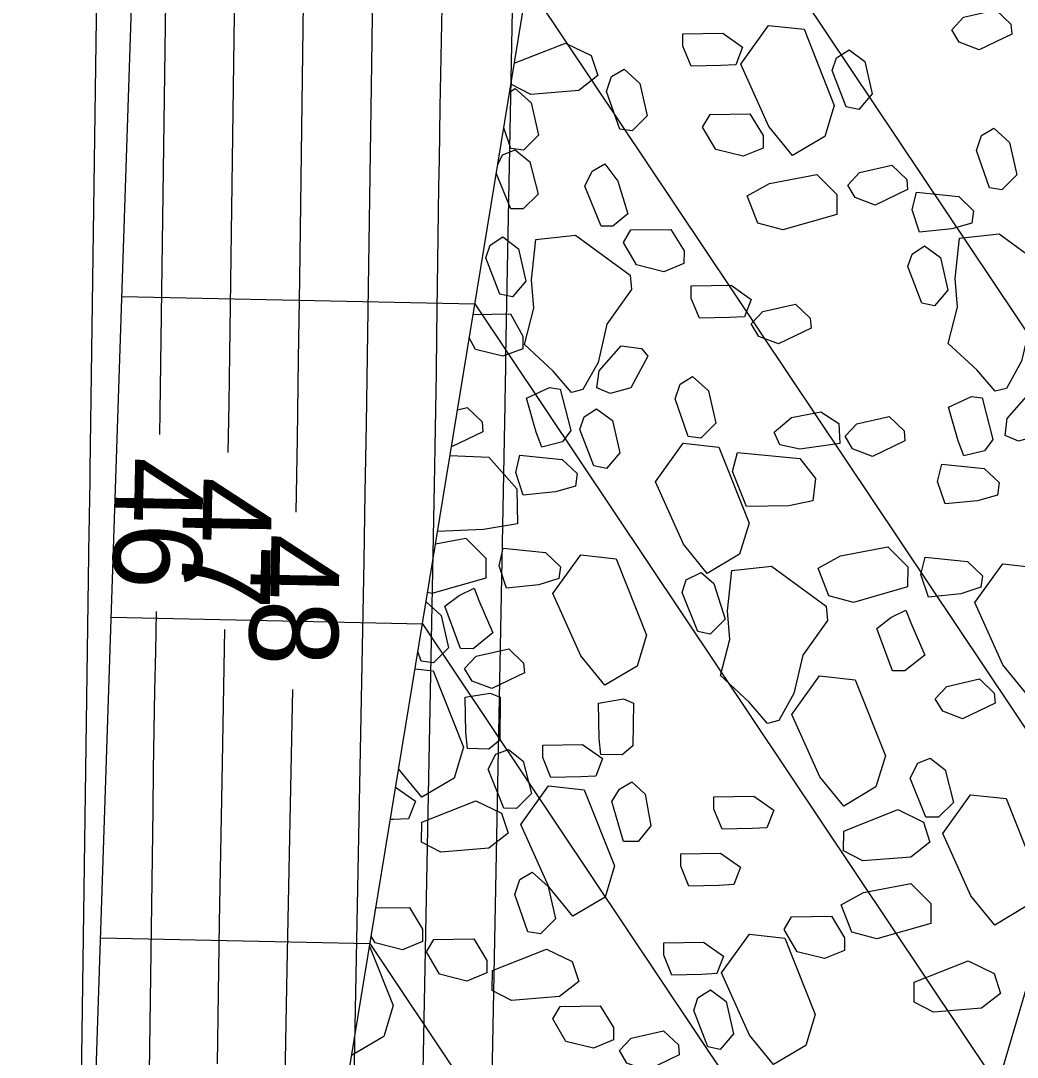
# Model space of a CAD drawing. Extents: x 2384780 to 2405861, y 547869 to 573706.
# Drawn here: x 2395723.89 to 2395746.39, y 553770.06 to 553793.46 of the extents above; entities that cross this region are included whole.
import ezdxf

# ---------------------------------------------------------------- set-up
doc = ezdxf.new("R2010")
doc.units = 0
for name, color, linetype in [('Breaklines', 7, 'Continuous'), ('Old_Level_56', 7, 'Continuous'), ('Old_Level_6', 7, 'Continuous'), ('Old_Level_60', 7, 'Continuous'), ('Old_Level_61', 7, 'Continuous'), ('Old_Level_63', 7, 'Continuous')]:
    doc.layers.add(name, color=color, linetype=linetype)

msp = doc.modelspace()

# ---------------------------------------------------------------- linework, layer by layer
at = {"layer": 'Breaklines'}
msp.add_line((2395756.774, 553806.246), (2395733.1315, 553725.8665), dxfattribs=at)
at = {"layer": 'Old_Level_56'}
for p, q in [((2395724.1335, 553726.05625), (2395738.98875, 553816.62325)), ((2395724.1335, 553726.05625), (2395726.70425, 553803.264)), ((2395726.1705, 553787.2345), (2395734.14075, 553787.06625)), ((2395725.9295, 553779.99425), (2395732.95625, 553779.846)), ((2395725.6885, 553772.754), (2395731.772, 553772.62575))]:
    msp.add_line(p, q, dxfattribs=at)
at = {"layer": 'Old_Level_6'}
for p, q in [((2395736.50925, 553801.507), (2395749.6185, 553781.9185)), ((2395735.325, 553794.28675), (2395747.7815, 553775.6735)), ((2395734.14075, 553787.06625), (2395745.9445, 553769.42825)), ((2395732.95625, 553779.846), (2395744.10775, 553763.183)), ((2395731.772, 553772.62575), (2395742.27075, 553756.938))]:
    msp.add_line(p, q, dxfattribs=at)
for points in [[(2395744.91175, 553793.25475), (2395745.1755, 553793.5355), (2395745.90725, 553793.7015), (2395746.24375, 553793.38125), (2395746.262, 553793.15625), (2395745.52875, 553792.8025), (2395745.0795, 553792.97325), (2395744.91175, 553793.25475)], [(2395741.31625, 553790.41225), (2395740.77825, 553791.0735), (2395740.1455, 553792.4795), (2395740.77275, 553793.35375), (2395741.5735, 553793.26525), (2395742.257, 553791.5445), (2395742.04525, 553790.84375), (2395741.31625, 553790.41225)], [(2395740.0355, 553792.4645), (2395739.698, 553792.447), (2395739.0225, 553792.43125), (2395738.837, 553792.881), (2395738.8385, 553793.16325), (2395739.73825, 553793.178), (2395740.1875, 553792.85775), (2395740.0355, 553792.4645)], [(2395735.03125, 553792.49625), (2395736.18775, 553792.9535), (2395736.7685, 553792.6705), (2395736.91675, 553792.22025)], [(2395742.58925, 553792.80425), (2395742.944, 553792.54025), (2395743.10975, 553791.8085), (2395742.809, 553791.4535), (2395742.52775, 553791.511), (2395742.21225, 553792.337), (2395742.307, 553792.61775), (2395742.58925, 553792.80425)], [(2395736.91675, 553792.22025), (2395736.4845, 553791.88375), (2395735.4015, 553791.795), (2395734.96525, 553792.0205), (2395734.9655, 553792.0955)], [(2395737.51125, 553792.3625), (2395737.8665, 553792.04275), (2395738.03225, 553791.31025), (2395737.69375, 553790.975), (2395737.4125, 553791.01275), (2395737.1155, 553791.85825), (2395737.22925, 553792.19525), (2395737.51125, 553792.3625)], [(2395735.054, 553791.9245), (2395735.40925, 553791.6045), (2395735.57575, 553790.87225), (2395735.23625, 553790.53625), (2395734.95575, 553790.57475), (2395734.79225, 553791.0395)], [(2395734.925, 553791.8475), (2395735.054, 553791.9245)], [(2395740.64775, 553790.584), (2395740.19725, 553790.39825), (2395739.57925, 553790.551), (2395739.281, 553791.058), (2395739.45075, 553791.33925), (2395740.351, 553791.3535), (2395740.64925, 553790.865), (2395740.64775, 553790.584)], [(2395745.8605, 553791.03225), (2395746.2155, 553790.71275), (2395746.382, 553789.97975), (2395746.04275, 553789.644), (2395745.76175, 553789.6825), (2395745.465, 553790.52725), (2395745.579, 553790.86425), (2395745.8605, 553791.03225)], [(2395735.04775, 553790.54025), (2395735.38375, 553790.27625), (2395735.569, 553789.54475), (2395735.23, 553789.20925), (2395734.9495, 553789.20975), (2395734.625, 553790.0185)], [(2395734.65675, 553790.21275), (2395734.7665, 553790.4295), (2395735.04775, 553790.54025)], [(2395737.07375, 553790.2285), (2395737.3725, 553789.8345), (2395737.59525, 553789.102), (2395737.25675, 553788.82225), (2395736.99325, 553788.823), (2395736.62225, 553789.72425), (2395736.7925, 553790.06125), (2395737.07375, 553790.2285)], [(2395742.5615, 553789.74925), (2395742.825, 553790.03), (2395743.5575, 553790.19575), (2395743.89375, 553789.87575), (2395743.91125, 553789.65075), (2395743.17875, 553789.29675), (2395742.7295, 553789.4675), (2395742.5615, 553789.74925)], [(2395740.2885, 553789.50475), (2395740.796, 553789.784), (2395741.86475, 553789.98725), (2395742.314, 553789.536), (2395742.312, 553789.085), (2395741.09225, 553788.73425), (2395740.53025, 553788.88575), (2395740.2885, 553789.50475)], [(2395745.365, 553788.8875), (2395744.91425, 553788.75825), (2395744.183, 553788.6855), (2395744.016, 553789.19275), (2395744.1105, 553789.586), (2395745.0675, 553789.4885), (2395745.40325, 553789.16875), (2395745.365, 553788.8875)], [(2395738.8615, 553787.97925), (2395738.41075, 553787.7935), (2395737.793, 553787.94625), (2395737.4945, 553788.45325), (2395737.6645, 553788.7345), (2395738.5645, 553788.74875), (2395738.863, 553788.26025), (2395738.8615, 553787.97925)], [(2395734.76875, 553788.57625), (2395735.124, 553788.31225), (2395735.28975, 553787.5805), (2395734.9885, 553787.2255), (2395734.70775, 553787.283), (2395734.39125, 553788.109), (2395734.4865, 553788.38925), (2395734.76875, 553788.57625)], [(2395736.41625, 553788.62025), (2395737.65075, 553787.71575), (2395737.67725, 553787.393), (2395737.12175, 553786.61025), (2395736.92175, 553785.7455), (2395736.5775, 553785.132), (2395736.323, 553785.069), (2395735.91, 553785.551), (2395735.26325, 553786.14875), (2395735.471, 553786.96625), (2395735.418, 553787.61175), (2395735.5185, 553788.52025), (2395736.41625, 553788.62025)], [(2395745.982, 553788.64675), (2395747.2165, 553787.74225), (2395747.243, 553787.4195), (2395746.6875, 553786.63675), (2395746.48725, 553785.772), (2395746.14325, 553785.1585), (2395745.88875, 553785.0955), (2395745.47575, 553785.5775), (2395744.829, 553786.17525), (2395745.03675, 553786.99275), (2395744.9835, 553787.63825), (2395745.08425, 553788.54675), (2395745.982, 553788.64675)], [(2395744.297, 553788.37525), (2395744.65225, 553788.11125), (2395744.818, 553787.3795), (2395744.51675, 553787.0245), (2395744.23575, 553787.082), (2395743.9195, 553787.908), (2395744.01475, 553788.18825), (2395744.297, 553788.37525)], [(2395740.22525, 553786.77425), (2395739.88775, 553786.75675), (2395739.21275, 553786.741), (2395739.02725, 553787.19125), (2395739.02825, 553787.47275), (2395739.928, 553787.48775), (2395740.37725, 553787.1675), (2395740.22525, 553786.77425)], [(2395740.38175, 553786.61475), (2395740.6455, 553786.895), (2395741.377, 553787.061), (2395741.71325, 553786.741), (2395741.73175, 553786.51575), (2395740.99825, 553786.162), (2395740.549, 553786.33275), (2395740.38175, 553786.61475)], [(2395734.1015, 553786.82775), (2395734.94625, 553786.84225), (2395735.226, 553786.3355), (2395735.225, 553786.0535)], [(2395735.225, 553786.0535), (2395734.77475, 553785.88625), (2395734.156, 553786.039), (2395734.01425, 553786.29625)], [(2395736.8975, 553785.1735), (2395736.9465, 553785.555), (2395737.44225, 553786.1185), (2395737.903, 553786.05675), (2395738.04875, 553785.8845), (2395737.66275, 553785.168), (2395737.19875, 553785.0435), (2395736.8975, 553785.1735)], [(2395739.05825, 553785.42425), (2395739.41325, 553785.10475), (2395739.579, 553784.372), (2395739.2405, 553784.0365), (2395738.95925, 553784.07425), (2395738.66225, 553784.9195), (2395738.776, 553785.2565), (2395739.05825, 553785.42425)], [(2395735.654, 553783.834), (2395735.52725, 553784.17275), (2395735.3045, 553784.939), (2395735.82725, 553785.17575), (2395736.07, 553785.14475), (2395736.30775, 553784.2055), (2395736.123, 553783.94875), (2395735.654, 553783.834)], [(2395745.18225, 553783.633), (2395745.0555, 553783.97175), (2395744.83275, 553784.738), (2395745.35525, 553784.97475), (2395745.598, 553784.94375), (2395745.836, 553784.0045), (2395745.65125, 553783.74775), (2395745.18225, 553783.633)], [(2395746.11375, 553784.09825), (2395746.16275, 553784.47975), (2395746.6585, 553785.04325), (2395747.11925, 553784.9815), (2395747.26475, 553784.80925), (2395746.87875, 553784.09275), (2395746.41475, 553783.96825), (2395746.11375, 553784.09825)], [(2395733.7485, 553784.67475), (2395733.96775, 553784.72475), (2395734.30425, 553784.40425), (2395734.32275, 553784.179), (2395733.61075, 553783.836)], [(2395736.89, 553784.701), (2395737.24475, 553784.437), (2395737.4105, 553783.7055), (2395737.10975, 553783.35025), (2395736.8285, 553783.408), (2395736.51275, 553784.23375), (2395736.60775, 553784.51425), (2395736.89, 553784.701)], [(2395740.898, 553784.16725), (2395741.293, 553784.50325), (2395741.9495, 553784.63225), (2395742.361, 553784.36825), (2395742.378, 553783.918), (2395741.47775, 553783.79), (2395741.02775, 553783.8855), (2395740.898, 553784.16725)], [(2395742.50075, 553784.07675), (2395742.76425, 553784.3575), (2395743.496, 553784.52375), (2395743.83225, 553784.20325), (2395743.85075, 553783.97825), (2395743.11725, 553783.6245), (2395742.6685, 553783.79575), (2395742.50075, 553784.07675)], [(2395739.38975, 553780.98275), (2395738.852, 553781.64375), (2395738.21875, 553783.04975), (2395738.8465, 553783.924), (2395739.64725, 553783.83575), (2395740.331, 553782.11475), (2395740.119, 553781.4145), (2395739.38975, 553780.98275)], [(2395733.5795, 553783.6445), (2395734.4545, 553783.60475), (2395735.08925, 553782.89025), (2395735.10525, 553782.10225)], [(2395736.41125, 553782.95325), (2395735.9605, 553782.824), (2395735.22925, 553782.75125), (2395735.062, 553783.2585), (2395735.157, 553783.65225), (2395736.11375, 553783.55425), (2395736.44925, 553783.23475), (2395736.41125, 553782.95325)], [(2395741.7745, 553782.621), (2395741.23075, 553782.511), (2395740.27475, 553782.49575), (2395739.9585, 553783.28425), (2395740.07275, 553783.715), (2395741.47825, 553783.57875), (2395741.833, 553783.12725), (2395741.7745, 553782.621)], [(2395745.93925, 553782.75225), (2395745.48875, 553782.623), (2395744.75725, 553782.55025), (2395744.59025, 553783.0575), (2395744.68525, 553783.45125), (2395745.64175, 553783.35325), (2395745.9775, 553783.03375), (2395745.93925, 553782.75225)], [(2395735.10525, 553782.10225), (2395734.33575, 553781.9745), (2395733.29725, 553781.92475)], [(2395733.25225, 553781.65025), (2395733.93825, 553781.78075), (2395734.387, 553781.329), (2395734.385, 553780.87825), (2395733.1655, 553780.527), (2395733.07225, 553780.55225)], [(2395736.03575, 553780.86925), (2395735.585, 553780.72125), (2395734.85275, 553780.6485), (2395734.68575, 553781.1555), (2395734.7815, 553781.5495), (2395735.73775, 553781.452), (2395736.07375, 553781.13175), (2395736.03575, 553780.86925)], [(2395741.8895, 553781.09725), (2395742.39775, 553781.3765), (2395743.4665, 553781.57975), (2395743.91525, 553781.128), (2395743.91325, 553780.67725), (2395742.6935, 553780.326), (2395742.1315, 553780.47775), (2395741.8895, 553781.09725)], [(2395737.07475, 553778.4585), (2395736.53625, 553779.11975), (2395735.90375, 553780.5255), (2395736.531, 553781.4), (2395737.33125, 553781.3115), (2395738.015, 553779.5905), (2395737.80325, 553778.89025), (2395737.07475, 553778.4585)], [(2395745.56375, 553780.66825), (2395745.11325, 553780.52025), (2395744.381, 553780.4475), (2395744.214, 553780.9545), (2395744.3095, 553781.3485), (2395745.26575, 553781.251), (2395745.602, 553780.93075), (2395745.56375, 553780.66825)], [(2395746.603, 553778.2575), (2395746.06425, 553778.91875), (2395745.432, 553780.3245), (2395746.05925, 553781.199), (2395746.85925, 553781.1105), (2395747.543, 553779.3895), (2395747.3315, 553778.68925), (2395746.603, 553778.2575)], [(2395739.253, 553781.00175), (2395739.53325, 553780.75725), (2395739.7925, 553779.94975), (2395739.45425, 553779.61425), (2395739.173, 553779.671), (2395738.81925, 553780.55325), (2395738.91525, 553780.83475), (2395739.253, 553781.00175)], [(2395740.84, 553781.14775), (2395742.0745, 553780.2435), (2395742.10125, 553779.921), (2395741.5455, 553779.138), (2395741.34525, 553778.2735), (2395741.00125, 553777.6595), (2395740.74675, 553777.59675), (2395740.33375, 553778.07875), (2395739.687, 553778.67675), (2395739.89475, 553779.49425), (2395739.842, 553780.13925), (2395739.94225, 553781.04825), (2395740.84, 553781.14775)], [(2395734.12175, 553780.65125), (2395734.23375, 553780.36975), (2395734.549, 553779.63775), (2395734.0985, 553779.28275), (2395733.81725, 553779.284), (2395733.46425, 553780.2415), (2395733.78425, 553780.48425), (2395734.12175, 553780.65125)], [(2395733.038, 553780.3445), (2395733.38275, 553780.034), (2395733.5485, 553779.30125), (2395733.20975, 553778.96575), (2395732.9285, 553779.004), (2395732.85325, 553779.21775)], [(2395743.87225, 553780.152), (2395743.984, 553779.8705), (2395744.2995, 553779.1385), (2395743.849, 553778.7835), (2395743.56775, 553778.78475), (2395743.21475, 553779.74225), (2395743.5345, 553779.985), (2395743.87225, 553780.152)], [(2395733.909, 553778.8335), (2395734.17275, 553779.11425), (2395734.90475, 553779.28025), (2395735.241, 553778.96), (2395735.2585, 553778.735), (2395734.526, 553778.381), (2395734.07675, 553778.55175), (2395733.909, 553778.8335)], [(2395732.7895, 553778.8295), (2395733.1985, 553778.7845), (2395733.882, 553777.06325), (2395733.67025, 553776.363), (2395732.94175, 553775.931)], [(2395742.46975, 553775.73), (2395741.931, 553776.39175), (2395741.29825, 553777.797), (2395741.926, 553778.6715), (2395742.7265, 553778.5835), (2395743.41, 553776.86225), (2395743.19825, 553776.162), (2395742.46975, 553775.73)], [(2395744.53675, 553778.15275), (2395744.80025, 553778.4335), (2395745.53225, 553778.5995), (2395745.86875, 553778.27925), (2395745.886, 553778.05425), (2395745.1535, 553777.70025), (2395744.7045, 553777.871), (2395744.53675, 553778.15275)], [(2395733.97425, 553777.02775), (2395733.93775, 553777.38775), (2395733.91975, 553778.18525), (2395734.48475, 553778.28025), (2395734.712, 553778.188), (2395734.701, 553777.2185), (2395734.45675, 553777.01825), (2395733.97425, 553777.02775)], [(2395736.98375, 553776.8965), (2395736.94725, 553777.25625), (2395736.92925, 553778.05425), (2395737.49475, 553778.14875), (2395737.7215, 553778.057), (2395737.7105, 553777.0875), (2395737.46625, 553776.88675), (2395736.98375, 553776.8965)], [(2395734.8965, 553777.01125), (2395735.23275, 553776.7475), (2395735.41725, 553776.0155), (2395735.0785, 553775.67925), (2395734.798, 553775.6805), (2395734.4445, 553776.56275), (2395734.61425, 553776.89925), (2395734.8965, 553777.01125)], [(2395736.8695, 553776.408), (2395736.532, 553776.39), (2395735.85725, 553776.37425), (2395735.67175, 553776.8245), (2395735.67225, 553777.10625), (2395736.572, 553777.12125), (2395737.021, 553776.801), (2395736.8695, 553776.408)], [(2395744.42475, 553776.81025), (2395744.76075, 553776.5465), (2395744.94525, 553775.8145), (2395744.6065, 553775.47825), (2395744.326, 553775.4795), (2395743.9725, 553776.36175), (2395744.1425, 553776.69825), (2395744.42475, 553776.81025)], [(2395732.94175, 553775.931), (2395732.4195, 553776.57225)], [(2395737.68625, 553776.2815), (2395737.98475, 553775.99825), (2395738.1135, 553775.286), (2395737.83075, 553774.93075), (2395737.494, 553774.93175), (2395737.23425, 553775.833), (2395737.404, 553776.113), (2395737.68625, 553776.2815)], [(2395732.35125, 553776.1565), (2395732.7965, 553775.8395), (2395732.6445, 553775.44625)], [(2395736.35075, 553773.24625), (2395735.81225, 553773.9075), (2395735.1795, 553775.31325), (2395735.807, 553776.18775), (2395736.608, 553776.09925), (2395737.2915, 553774.37825), (2395737.07975, 553773.67825), (2395736.35075, 553773.24625)], [(2395734.88925, 553775.1175), (2395734.45675, 553774.7815), (2395733.37425, 553774.693), (2395732.93825, 553774.91825), (2395732.94025, 553775.36825), (2395734.161, 553775.85125), (2395734.74125, 553775.56825), (2395734.88925, 553775.1175)], [(2395740.7365, 553775.243), (2395740.39875, 553775.22525), (2395739.72325, 553775.2095), (2395739.53775, 553775.65975), (2395739.53925, 553775.9415), (2395740.439, 553775.95625), (2395740.88825, 553775.63625), (2395740.7365, 553775.243)], [(2395745.879, 553773.04525), (2395745.3405, 553773.7065), (2395744.70775, 553775.11225), (2395745.33525, 553775.98675), (2395746.136, 553775.89825), (2395746.8195, 553774.17725), (2395746.60775, 553773.47725), (2395745.879, 553773.04525)], [(2395744.41725, 553774.9165), (2395743.985, 553774.5805), (2395742.9025, 553774.492), (2395742.4665, 553774.71725), (2395742.4685, 553775.16725), (2395743.689, 553775.65025), (2395744.26925, 553775.36725), (2395744.41725, 553774.9165)], [(2395732.6445, 553775.44625), (2395732.307, 553775.4285), (2395732.2315, 553775.42675)], [(2395739.986, 553773.95675), (2395739.6485, 553773.93875), (2395738.97375, 553773.923), (2395738.78825, 553774.37325), (2395738.7885, 553774.655), (2395739.68875, 553774.67), (2395740.13775, 553774.34975), (2395739.986, 553773.95675)], [(2395735.43675, 553774.23825), (2395735.792, 553773.91875), (2395735.958, 553773.18625), (2395735.619, 553772.8505), (2395735.33825, 553772.88875), (2395735.04125, 553773.7335), (2395735.155, 553774.07075), (2395735.43675, 553774.23825)], [(2395742.41125, 553773.50275), (2395742.919, 553773.782), (2395743.98725, 553773.985), (2395744.437, 553773.5335), (2395744.4345, 553773.08275), (2395743.21525, 553772.732), (2395742.65325, 553772.88325), (2395742.41125, 553773.50275)], [(2395731.90425, 553773.4315), (2395732.66375, 553773.444), (2395732.96175, 553772.95575), (2395732.96025, 553772.6745)], [(2395742.4885, 553772.4735), (2395742.0375, 553772.2875), (2395741.4195, 553772.4405), (2395741.1215, 553772.9475), (2395741.291, 553773.22825), (2395742.192, 553773.243), (2395742.49, 553772.75475), (2395742.4885, 553772.4735)], [(2395732.96025, 553772.6745), (2395732.50925, 553772.4885), (2395731.8915, 553772.6415), (2395731.80025, 553772.797)], [(2395740.8835, 553769.8955), (2395740.34525, 553770.557), (2395739.7125, 553771.963), (2395740.33975, 553772.83725), (2395741.14075, 553772.74875), (2395741.824, 553771.028), (2395741.6125, 553770.32725), (2395740.8835, 553769.8955)], [(2395731.763, 553772.57075), (2395732.296, 553771.229), (2395732.08425, 553770.52825), (2395731.3575, 553770.0975)], [(2395734.412, 553771.96575), (2395733.961, 553771.78), (2395733.3435, 553771.93275), (2395733.045, 553772.43975), (2395733.215, 553772.72075), (2395734.115, 553772.7355), (2395734.4135, 553772.247), (2395734.412, 553771.96575)], [(2395739.60275, 553771.948), (2395739.26525, 553771.9305), (2395738.58975, 553771.91475), (2395738.40425, 553772.3645), (2395738.4055, 553772.6465), (2395739.3055, 553772.66125), (2395739.75475, 553772.34125), (2395739.60275, 553771.948)], [(2395736.4855, 553771.769), (2395736.053, 553771.4325), (2395734.97025, 553771.34375), (2395734.534, 553771.56925), (2395734.536, 553772.01975), (2395735.7565, 553772.50225), (2395736.33725, 553772.219), (2395736.4855, 553771.769)], [(2395746.01225, 553771.50275), (2395745.57975, 553771.16625), (2395744.497, 553771.0775), (2395744.0605, 553771.303), (2395744.0625, 553771.7535), (2395745.283, 553772.236), (2395745.86375, 553771.95275), (2395746.01225, 553771.50275)], [(2395739.459, 553771.586), (2395739.814, 553771.322), (2395739.9795, 553770.5905), (2395739.67875, 553770.23525), (2395739.3975, 553770.293), (2395739.082, 553771.11875), (2395739.17675, 553771.39925), (2395739.459, 553771.586)], [(2395737.26725, 553770.4525), (2395736.8165, 553770.2665), (2395736.19825, 553770.4195), (2395735.9, 553770.9265), (2395736.06975, 553771.20675), (2395736.97075, 553771.222), (2395737.26825, 553770.73325), (2395737.26725, 553770.4525)], [(2395737.40675, 553770.21225), (2395737.67025, 553770.493), (2395738.40225, 553770.659), (2395738.7385, 553770.33875), (2395738.75675, 553770.11375), (2395738.0235, 553769.76), (2395737.5745, 553769.93075), (2395737.40675, 553770.21225)]]:
    msp.add_lwpolyline(points, dxfattribs=at)
at = {"layer": 'Old_Level_60'}
for points in [[(2395735.8525, 553839.04025), (2395735.42025, 553816.6465), (2395735.41675, 553816.453), (2395735.41325, 553816.25925), (2395735.41025, 553816.06575), (2395735.4075, 553815.872), (2395735.39875, 553815.2395), (2395735.39675, 553815.104), (2395735.39475, 553814.9685), (2395735.39225, 553814.833), (2395735.38975, 553814.6975), (2395734.84025, 553786.2975), (2395734.8375, 553786.1475), (2395734.83475, 553785.99725), (2395734.8325, 553785.847), (2395734.83025, 553785.697), (2395734.8235, 553785.2065), (2395734.822, 553785.1015), (2395734.82025, 553784.99625), (2395734.8185, 553784.89125), (2395734.8165, 553784.78625), (2395734.257, 553755.9455)], [(2395727.0245, 553784.1195), (2395727.03175, 553784.6315), (2395727.32525, 553805.8835), (2395727.33775, 553806.74675), (2395727.3515, 553807.61), (2395727.3665, 553808.47325), (2395727.3825, 553809.33675), (2395727.437, 553812.1565), (2395727.44825, 553812.761), (2395727.45875, 553813.36525), (2395727.4685, 553813.9695), (2395727.47725, 553814.57375), (2395727.77475, 553836.1815)], [(2395728.57275, 553783.715), (2395728.5905, 553784.8195), (2395728.6065, 553785.9335), (2395728.803, 553800.16775), (2395728.82575, 553801.72775), (2395728.8505, 553803.2875), (2395728.8775, 553804.84725), (2395728.9065, 553806.407), (2395729.00525, 553811.50225), (2395729.0255, 553812.594), (2395729.04425, 553813.686), (2395729.06175, 553814.77775), (2395729.0775, 553815.86975), (2395729.27975, 553830.54825)], [(2395730.10325, 553782.365), (2395730.132, 553784.02825), (2395730.1605, 553785.82375), (2395730.1865, 553787.61925), (2395730.29625, 553795.56125), (2395730.321, 553797.263), (2395730.348, 553798.965), (2395730.37725, 553800.66675), (2395730.409, 553802.3685), (2395730.56675, 553810.515), (2395730.59925, 553812.26075), (2395730.6295, 553814.0065), (2395730.65725, 553815.7525), (2395730.6825, 553817.49825)], [(2395731.3815, 553768.032), (2395731.63825, 553781.26375), (2395731.66725, 553782.80725), (2395731.694, 553784.351), (2395731.7185, 553785.89475), (2395731.74075, 553787.43825), (2395731.8105, 553792.48125), (2395731.82625, 553793.56175), (2395731.84325, 553794.64225), (2395731.862, 553795.723), (2395731.88225, 553796.8035), (2395732.16, 553811.16525), (2395732.1895, 553812.74625), (2395732.21675, 553814.32725), (2395732.242, 553815.90825), (2395732.26475, 553817.4895)], [(2395726.58425, 553754.68975), (2395726.8745, 553775.6535), (2395726.8875, 553776.54525), (2395726.90175, 553777.43725), (2395726.917, 553778.329), (2395726.93375, 553779.221), (2395726.95125, 553780.12025)], [(2395728.32575, 553769.9135), (2395728.349, 553771.50475), (2395728.37425, 553773.09625), (2395728.402, 553774.68775), (2395728.43175, 553776.27925), (2395728.49825, 553779.71575)], [(2395729.84525, 553768.7555), (2395729.87375, 553770.4075), (2395729.90475, 553772.0595), (2395730.027, 553778.36575)]]:
    msp.add_lwpolyline(points, dxfattribs=at)
at = {"layer": 'Old_Level_61'}
for points in [[(2395725.0355, 553753.38125), (2395725.42325, 553781.3935), (2395725.426, 553781.58575), (2395725.429, 553781.77825), (2395725.43225, 553781.9705), (2395725.436, 553782.16275), (2395725.44825, 553782.791), (2395725.45075, 553782.9255), (2395725.453, 553783.06), (2395725.455, 553783.19475), (2395725.457, 553783.32925), (2395725.71575, 553802.06025)], [(2395732.804, 553761.20225), (2395733.2265, 553782.98), (2395733.2425, 553783.82675), (2395733.257, 553784.67375), (2395733.2705, 553785.5205), (2395733.28275, 553786.3675), (2395733.321, 553789.134), (2395733.3295, 553789.727), (2395733.339, 553790.31975), (2395733.34925, 553790.9125), (2395733.36025, 553791.5055), (2395733.477, 553797.531)]]:
    msp.add_lwpolyline(points, dxfattribs=at)
at = {"layer": 'Old_Level_63'}
msp.add_ellipse((2395727.45003, 554021.05834), major_axis=(15.71221, 376.73026), ratio=0.59897866, dxfattribs=at)

# ---------------------------------------------------------------- texts
at = {"layer": 'Old_Level_60'}
for s, rotation, p in [('46', 268.9525, (2395726.01725, 553783.618)), ('47', 268.933447, (2395727.56375, 553783.16675)), ('48', 268.910297, (2395729.09475, 553781.888))]:
    msp.add_text(s, height=2, rotation=rotation, dxfattribs=at).set_placement(p)

doc.saveas('drawing.dxf')
